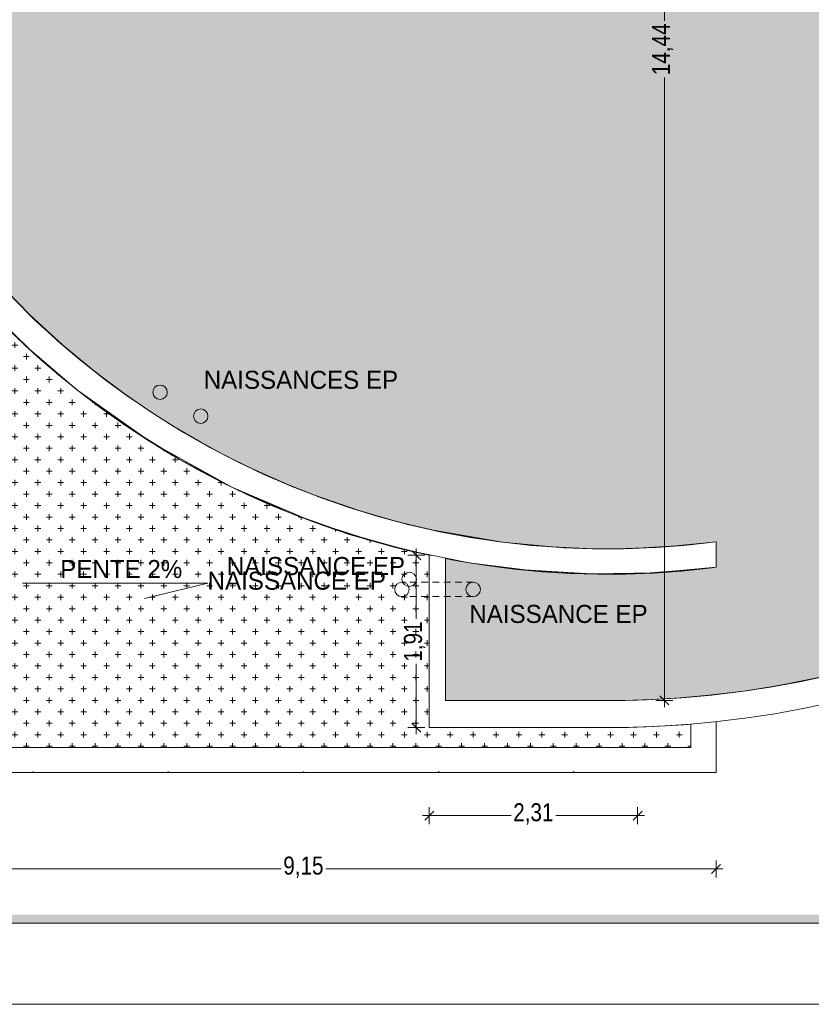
# Model space of a CAD drawing. Header units: millimetres. Extents: x 52659 to 1698020, y -10054 to 104697.
# Tile 271 of 363: x 274820 to 283597, y -8619 to 2294. Entities that reach past the tile are written whole.
import ezdxf

# ---------------------------------------------------------------- set-up
doc = ezdxf.new("R2010")
doc.units = ezdxf.units.MM
doc.header["$MEASUREMENT"] = 0
doc.linetypes.add('Tirets petits', pattern=[125, 75, -50])
for name, color, linetype in [('05-03 Cotation 50ème 20ème  -  DCE.Cotations', 7, 'Continuous'), ('06-02 Texte 200ème 100ème.Texte', 7, 'Continuous'), ('08-01 2D Dessin général.2D', 7, 'Continuous'), ('08-01 hachures', 7, 'Continuous'), ('A-FLOR-____-OTLN.Modèle IFC', 7, 'Continuous'), ('A-WALL-____-OTLN.Modèle IFC', 7, 'Continuous'), ('C-TOPO-____-OTLN.Modèle IFC', 7, 'Continuous'), ('IFC Calque.Modèle IFC', 7, 'Continuous')]:
    doc.layers.add(name, color=color, linetype=linetype)
doc.styles.add('STYLE_GENERE_2', font='txt')
doc.styles.add('STYLE_GENERE_3', font='ARIALN.TTF')
doc.dimstyles.new('STYLE_GENERE__2', dxfattribs={"dimtxt": 200, "dimasz": 95, "dimexe": 0.18, "dimexo": 100, "dimgap": 0, "dimtad": 0, "dimlfac": 0.001, "dimzin": 0, "dimdsep": 46, "dimtxsty": 'STYLE_GENERE_3', "dimblk": 'ARROWHEAD_6', "dimblk1": 'ARROWHEAD_6', "dimblk2": 'ARROWHEAD_6', "dimcen": 0.09, "dimclrd": 7, "dimclre": 7, "dimclrt": 7, "dimazin": 0, "dimtfac": 1, "dimtdec": 4, "dimtmove": 0, "dimatfit": 3, "dimfxl": 1, "dimtolj": 1, "dimtzin": 0, "dimarcsym": 0})
doc.dimstyles.new('STYLE_GENERE__5', dxfattribs={"dimtxt": 200, "dimasz": 95, "dimexe": 0.18, "dimexo": 100, "dimgap": 0, "dimtad": 0, "dimtih": 1, "dimtoh": 1, "dimlfac": 0.001, "dimzin": 0, "dimdsep": 46, "dimtxsty": 'STYLE_GENERE_3', "dimblk": 'ARROWHEAD_6', "dimblk1": 'ARROWHEAD_6', "dimblk2": 'ARROWHEAD_6', "dimcen": 0.09, "dimclrd": 7, "dimclre": 7, "dimclrt": 7, "dimazin": 0, "dimtfac": 1, "dimtdec": 4, "dimtmove": 0, "dimatfit": 3, "dimfxl": 1, "dimtolj": 1, "dimtzin": 0, "dimarcsym": 0})
pattern_1 = [(360, (261781.56, 40089.01), (127, 127), [63.5, -190.5]), (89.99998, (261813.31, 40057.26), (-126.99996, 127.00004), [63.5, -190.5])]

# ---------------------------------------------------------------- blocks, each defined once
blk = doc.blocks.new('*D861', base_point=(261782, 40089))
at = {"layer": '05-03 Cotation 50ème 20ème  -  DCE.Cotations', "color": 7, "linetype": 'Continuous', "lineweight": 13, "transparency": 16777216}
for p, q in [((279362, -6621), (279362, -6434)), ((281671, -6621), (281671, -6434)), ((279287, -6527), (279362, -6527)), ((279362, -6527), (280268, -6527)), ((280765, -6527), (281671, -6527)), ((281671, -6527), (281746, -6527))]:
    blk.add_line(p, q, dxfattribs=at)
at = {"layer": '05-03 Cotation 50ème 20ème  -  DCE.Cotations', "color": 7, "linetype": 'Continuous', "lineweight": 25, "transparency": 16777216}
for p, q in [((279412, -6477), (279312, -6577)), ((281621, -6577), (281721, -6477))]:
    blk.add_line(p, q, dxfattribs=at)
at = {"layer": '05-03 Cotation 50ème 20ème  -  DCE.Cotations', "color": 7, "lineweight": 9, "transparency": 16777216, "insert": (280292, -6627), "char_height": 200, "attachment_point": 7, "style": 'STYLE_GENERE_3'}
blk.add_mtext('\\A1;2,31', dxfattribs=at)
blk = doc.blocks.new('ARROWHEAD_6')
at = {"color": 0, "linetype": 'Continuous', "lineweight": 0}
for p, q in [((0, 0), (-1, 0)), ((-0.5, -0.5), (0.5, 0.5))]:
    blk.add_line(p, q, dxfattribs=at)
blk = doc.blocks.new('*D862', base_point=(261782, 40089))
at = {"layer": '05-03 Cotation 50ème 20ème  -  DCE.Cotations', "color": 7, "linetype": 'Continuous', "lineweight": 25, "transparency": 16777216}
for p, q in [((273442, -7068), (273342, -7168)), ((282492, -7168), (282592, -7068))]:
    blk.add_line(p, q, dxfattribs=at)
at = {"layer": '05-03 Cotation 50ème 20ème  -  DCE.Cotations', "color": 7, "linetype": 'Continuous', "lineweight": 13, "transparency": 16777216}
for p, q in [((273392, -7212), (273392, -7024)), ((282542, -7212), (282542, -7024)), ((273317, -7118), (273392, -7118)), ((273392, -7118), (277718, -7118)), ((278215, -7118), (282542, -7118)), ((282542, -7118), (282617, -7118))]:
    blk.add_line(p, q, dxfattribs=at)
at = {"layer": '05-03 Cotation 50ème 20ème  -  DCE.Cotations', "color": 7, "lineweight": 9, "transparency": 16777216, "insert": (277743, -7218), "char_height": 200, "attachment_point": 7, "style": 'STYLE_GENERE_3'}
blk.add_mtext('\\A1;9,15', dxfattribs=at)
blk = doc.blocks.new('*D863', base_point=(261782, 40089))
at = {"layer": '05-03 Cotation 50ème 20ème  -  DCE.Cotations', "color": 7, "linetype": 'Continuous', "lineweight": 25, "transparency": 16777216}
for p, q in [((273048, 476), (272948, 576)), ((272948, -6001), (273048, -6101))]:
    blk.add_line(p, q, dxfattribs=at)
at = {"layer": '05-03 Cotation 50ème 20ème  -  DCE.Cotations', "color": 7, "linetype": 'Continuous', "lineweight": 13, "transparency": 16777216}
for p, q in [((272998, 526), (272998, 601)), ((273092, 526), (272904, 526)), ((272998, -2514), (272998, 526)), ((272998, -6051), (272998, -3012)), ((273092, -6051), (272904, -6051)), ((272998, -6126), (272998, -6051))]:
    blk.add_line(p, q, dxfattribs=at)
at = {"layer": '05-03 Cotation 50ème 20ème  -  DCE.Cotations', "color": 7, "lineweight": 9, "transparency": 16777216, "insert": (273098, -2987), "char_height": 200, "attachment_point": 7, "rotation": 90, "style": 'STYLE_GENERE_3'}
blk.add_mtext('\\A1;6,58', dxfattribs=at)
blk = doc.blocks.new('*D864', base_point=(261782, 40089))
at = {"layer": '05-03 Cotation 50ème 20ème  -  DCE.Cotations', "color": 7, "linetype": 'Continuous', "lineweight": 13, "transparency": 16777216}
for p, q in [((282062, 9185), (281874, 9185)), ((281968, 9185), (281968, 9260)), ((281968, 2280), (281968, 9185)), ((281968, -5251), (281968, 1654)), ((282062, -5251), (281874, -5251)), ((281968, -5326), (281968, -5251))]:
    blk.add_line(p, q, dxfattribs=at)
at = {"layer": '05-03 Cotation 50ème 20ème  -  DCE.Cotations', "color": 7, "linetype": 'Continuous', "lineweight": 25, "transparency": 16777216}
for p, q in [((282018, 9135), (281918, 9235)), ((281918, -5201), (282018, -5301))]:
    blk.add_line(p, q, dxfattribs=at)
at = {"layer": '05-03 Cotation 50ème 20ème  -  DCE.Cotations', "color": 7, "lineweight": 9, "transparency": 16777216, "insert": (282068, 1679), "char_height": 200, "attachment_point": 7, "rotation": 90, "style": 'STYLE_GENERE_3'}
blk.add_mtext('\\A1;14,44', dxfattribs=at)
blk = doc.blocks.new('*D897', base_point=(261782, 40089))
at = {"layer": '05-03 Cotation 50ème 20ème  -  DCE.Cotations', "color": 7, "linetype": 'Continuous', "lineweight": 25, "transparency": 16777216}
for p, q in [((279268, -3692), (279168, -3592)), ((279168, -5501), (279268, -5601))]:
    blk.add_line(p, q, dxfattribs=at)
at = {"layer": '05-03 Cotation 50ème 20ème  -  DCE.Cotations', "color": 7, "linetype": 'Continuous', "lineweight": 13, "transparency": 16777216}
for p, q in [((279218, -3642), (279218, -3567)), ((279312, -3642), (279124, -3642)), ((279218, -4348), (279218, -3642)), ((279218, -5551), (279218, -4846)), ((279312, -5551), (279124, -5551)), ((279218, -5626), (279218, -5551))]:
    blk.add_line(p, q, dxfattribs=at)
at = {"layer": '05-03 Cotation 50ème 20ème  -  DCE.Cotations', "color": 7, "lineweight": 9, "transparency": 16777216, "insert": (279318, -4821), "char_height": 200, "attachment_point": 7, "rotation": 90, "style": 'STYLE_GENERE_3'}
blk.add_mtext('\\A1;1,91', dxfattribs=at)

msp = doc.modelspace()

# ---------------------------------------------------------------- hatches: boundary and pattern name
at = {"layer": '08-01 hachures', "linetype": 'Continuous', "lineweight": 0, "true_color": 0x5d5d5d}
h = msp.add_hatch(dxfattribs=at)
h.set_pattern_fill('CROSS_225_29_0002', color=251, style=0, pattern_type=2)
h.set_pattern_definition(pattern_1)
h.paths.add_polyline_path([(272122.371, 5733.678), (272121.936, 5693.603), (272125.404, 5406.138), (272128.049, 5352.412), (272142.381, 5032.162), (272144.588, 5003.11), (272171.402, 4693.236), (272174.804, 4662.958), (272213.087, 4354.402), (272217.596, 4324.157), (272267.289, 4017.341), (272272.901, 3987.198), (272333.937, 3682.495), (272340.637, 3652.555), (272412.928, 3350.382), (272420.728, 3320.61), (272504.172, 3021.374), (272513.035, 2991.925), (272607.53, 2695.988), (272617.455, 2666.863), (272722.862, 2374.656), (272733.841, 2345.881), (272850.022, 2057.789), (272862.019, 2029.461), (272988.822, 1745.859), (273001.831, 1717.987), (273139.094, 1439.247), (273153.066, 1411.928), (273300.601, 1138.435), (273315.541, 1111.654), (273473.148, 843.789), (273489.016, 817.613), (273656.503, 555.71), (273673.253, 530.201), (273850.397, 274.623), (273868.009, 249.801), (274054.581, 0.889), (274073.014, -23.197), (274268.803, -265.145), (274287.974, -288.407), (274492.786, -523.123), (274512.601, -545.472), (274726.16, -772.611), (274746.608, -794.062), (274968.76, -1013.424), (274989.639, -1033.802), (275220.176, -1245.129), (275241.397, -1264.396), (275480.386, -1467.672), (275501.499, -1485.494), (275749.268, -1680.863), (275769.612, -1696.816), (276027.503, -1885.074), (276045.374, -1898.074), (276328.316, -2088.935), (276618.299, -2269.255), (276636.186, -2279.512), (276914.681, -2438.669), (276937.185, -2450.516), (277217.132, -2596.995), (277241.818, -2608.873), (277525.244, -2744.019), (277551.268, -2755.404), (277838.583, -2879.533), (277865.621, -2890.217), (278156.719, -3003.353), (278184.584, -3013.217), (278479.233, -3115.314), (278507.708, -3124.252), (278805.658, -3215.255), (278834.701, -3223.232), (279135.57, -3303.047), (279165.042, -3310.008), (279468.519, -3378.566), (279498.316, -3384.478), (279804.02, -3441.705), (279834.13, -3446.558), (280141.628, -3492.379), (280171.995, -3496.155), (280480.887, -3530.521), (280511.437, -3533.205), (280821.33, -3556.077), (280852.006, -3557.66), (281162.489, -3569.012), (281193.23, -3569.487), (281503.898, -3569.306), (281534.655, -3568.671), (281845.073, -3556.962), (281875.822, -3555.216), (282185.574, -3531.993), (282216.235, -3529.139), (282541.556, -3492.563), (282541.557, -3774.894), (282466.236, -3785.446), (282158.552, -3817.055), (281850.002, -3838.632), (281540.914, -3850.155), (281231.614, -3851.61), (280922.431, -3842.998), (280613.692, -3824.326), (280305.724, -3795.614), (279998.854, -3756.894), (279693.407, -3708.205), (279541.556, -3678.903), (279541.556, -5250.988), (281506.201, -5250.988), (281671.37, -5245.997), (281836.134, -5240.994), (282001.028, -5231.02), (282165.613, -5221.016), (282330.279, -5206.053), (282494.332, -5191.072), (282658.514, -5171.137), (282821.998, -5151.19), (282985.535, -5126.3), (283148.3, -5101.406), (283310.997, -5071.591), (283472.951, -5041.765), (283634.762, -5007.03), (283795.639, -4972.324), (283956.378, -4932.706), (284116.085, -4893.144), (284275.48, -4848.709), (284433.986, -4804.298), (284591.938, -4755.077), (284749.048, -4705.868), (284905.436, -4651.902), (285060.987, -4597.945), (285215.658, -4539.286), (285369.516, -4480.627), (285522.345, -4417.323), (285674.347, -4354.024), (285825.208, -4286.127), (285975.208, -4218.248), (286123.964, -4145.819), (286271.817, -4073.428), (286418.322, -3996.537), (286563.91, -3919.692), (286708.006, -3838.422), (286851.212, -3757.184), (286992.802, -3671.59), (287133.459, -3586.054), (287272.421, -3496.209), (287410.398, -3406.457), (287546.581, -3312.456), (287681.778, -3218.553), (287815.046, -3120.492), (287947.333, -3022.528), (288077.607, -2920.465), (288206.833, -2818.551), (288333.941, -2712.619), (288460.055, -2606.798), (288583.873, -2497.105), (288706.729, -2387.493), (288827.206, -2274.084), (288946.662, -2160.81), (289063.645, -2043.826), (289179.616, -1926.972), (289293.031, -1806.49), (289405.383, -1686.191), (289515.113, -1562.33), (289623.76, -1438.679), (289729.676, -1311.59), (289834.546, -1184.666), (289936.567, -1054.446), (290037.537, -924.399), (290135.597, -791.132), (290232.559, -658.1), (290326.545, -521.939), (290419.429, -386.019), (290509.251, -247.094), (290597.978, -108.401), (290683.544, 33.142), (290768.04, 174.495), (290849.293, 318.561), (290929.451, 462.396), (291006.344, 608.903), (291082.073, 755.053), (291154.515, 903.834), (291225.771, 1052.21), (291293.659, 1203.051), (291360.41, 1353.592), (291423.701, 1506.389), (291485.85, 1658.879), (291544.518, 1813.574), (291601.997, 1967.842), (291655.961, 2124.225), (291708.734, 2280.176), (291757.957, 2438.139), (291805.965, 2595.592), (291850.393, 2754.963), (291893.608, 2913.83), (291933.19, 3074.419), (291971.572, 3234.559), (292006.286, 3396.274), (292039.789, 3557.502), (292069.606, 3720.208), (292098.197, 3882.352), (292123.091, 4045.921), (292146.743, 4208.825), (292166.69, 4373.101), (292185.383, 4536.615), (292200.359, 4701.418), (292214.082, 4865.45), (292224.071, 5030.574), (292232.812, 5194.985), (292237.809, 5360.353), (292241.556, 5524.929), (292241.557, 8379.012), (291616.617, 8379.012), (291616.617, 9184.808), (272828.163, 9184.808), (272773.556, 9054.318), (272762.952, 9026.599), (272653.345, 8734.696), (272643.673, 8706.386), (272545.059, 8410.865), (272536.336, 8381.953), (272448.832, 8083.223), (272441.13, 8053.899), (272364.811, 7752.271), (272358.13, 7722.49), (272293.095, 7418.403), (272287.485, 7388.34), (272233.796, 7082.136), (272229.257, 7051.756), (272186.987, 6743.882), (272183.544, 6713.306), (272163.92, 6516.367), (272152.737, 6404.133), (272151.05, 6381.973), (272130.075, 5972.856), (272127.216, 5926.945)])
h = msp.add_hatch(dxfattribs=at)
h.set_pattern_fill('CROSS_225_29_0002', color=251, style=0, pattern_type=2)
h.set_pattern_definition(pattern_1)
h.paths.add_polyline_path([(272828.163, 9184.808), (291616.616, 9184.808), (291616.616, 8379.012), (292241.556, 8379.012), (292238.496, 5390.526), (292224.071, 5030.58), (292171.914, 4418.802), (292145.877, 4201.696), (292092.691, 3846.18), (292043.204, 3576.137), (292023.9, 3470.799), (291968.945, 3223.598), (291899.315, 2936.984), (291786.395, 2531.407), (291655.961, 2124.226), (291444.668, 1557.834), (291190.136, 978.007), (291019.847, 634.962), (290835.631, 294.337), (290640.662, -37.793), (290473.897, -301.774), (290315.481, -537.967), (290145.739, -783.881), (289987.055, -989.419), (289781.786, -1248.521), (289597.312, -1468.78), (289313.619, -1784.446), (289017.733, -2089.739), (288717.26, -2377.58), (288481.543, -2587.761), (288273.963, -2762.605), (287881.182, -3071.515), (287578.364, -3290.381), (287423.303, -3397.549), (287050.243, -3636.66), (286474.132, -3967.079), (286049.586, -4182.034), (285674.347, -4354.024), (285369.514, -4480.628), (284749.049, -4705.868), (284180.098, -4875.298), (283807.518, -4969.396), (283205.025, -5091.011), (282878.912, -5142.527), (282460.565, -5194.156), (282101.36, -5224.922), (281775.193, -5242.845), (281532.96, -5250.179), (279541.556, -5250.988), (279541.556, -3678.903), (279803.596, -3725.671), (280305.724, -3795.614), (281137.138, -3848.979), (281444.134, -3846.264), (281760.783, -3841.958), (282193.725, -3808.588), (282541.556, -3774.894), (282541.556, -3492.563), (282095.682, -3538.732), (281620.053, -3565.45), (281175.754, -3569.497), (280727.932, -3549.184), (280171.995, -3496.155), (279405.68, -3364.371), (279014.64, -3270.966), (278580.831, -3146.586), (278087.412, -2976.416), (277800.231, -2862.964), (277373.928, -2671.867), (277100.01, -2535.712), (276827.874, -2389.06), (276522.047, -2209.403), (276256.762, -2040.668), (275980.011, -1850.405), (275657.741, -1608.693), (275300.641, -1314.786), (274931.484, -976.616), (274552.678, -588.097), (274268.803, -265.145), (274080.177, -50.553), (273667.601, 538.356), (273395.019, 976.575), (273089.019, 1540.934), (272837.453, 2088.956), (272642.087, 2598.579), (272491.518, 3066.753), (272390.467, 3444.269), (272269.087, 4006.239), (272187.452, 4561.015), (272141.393, 5054.237), (272122.455, 5650.652), (272130.33, 6051.131), (272171.963, 6597.081), (272229.257, 7051.756), (272415.701, 7953.4), (272500.703, 8260.305), (272726.012, 8928.221)])
h = msp.add_hatch(dxfattribs=at)
h.set_pattern_fill('CROSS_225_29_0002', color=251, style=0, pattern_type=2)
h.set_pattern_definition(pattern_1)
h.paths.add_polyline_path([(273671.556, 43.56), (273671.556, -5770.988), (282261.556, -5770.988), (282261.556, -5513.534), (282039.925, -5529.215), (281765.887, -5543.278), (281570.501, -5549.182), (281190.175, -5550.988), (279361.556, -5550.988), (279361.551, -3642.359), (278786.277, -3502.188), (278073.796, -3271.287), (277174.206, -2887.694), (276271.758, -2385.112), (275451.041, -1804.298), (274956.947, -1384.809), (274538.076, -978.999), (273953.344, -324.95)])
at = {"layer": 'A-FLOR-____-OTLN.Modèle IFC', "linetype": 'Continuous', "lineweight": 0, "true_color": 0xbfbfbf}
for points in [[(273671.556, 43.559), (273762.808, -81.301), (273953.344, -324.95), (274151.708, -562.268), (274357.693, -793.004), (274571.079, -1016.912), (274791.64, -1233.757), (275019.142, -1443.307), (275253.344, -1645.341), (275493.999, -1839.645), (275740.85, -2026.013), (275993.637, -2204.246), (276252.091, -2374.158), (276515.939, -2535.567), (276784.901, -2688.302), (277058.692, -2832.201), (277337.021, -2967.113), (277619.595, -3092.893), (277761.119, -3150.446), (277659.632, -3108.466), (277536.121, -3053.894), (277452.746, -3018.58), (277391.836, -2990.142), (277345.849, -2969.823), (277246.629, -2922.348), (277193.424, -2897.507), (277174.206, -2887.694), (277137.09, -2869.935), (277045.756, -2822.107), (276851.068, -2722.697), (276774.985, -2680.313), (276734.316, -2659.016), (276632.844, -2601.13), (276586.762, -2575.459), (276568.511, -2564.431), (276534.869, -2545.239), (276459.465, -2498.537), (276271.758, -2385.112), (276191.778, -2332.744), (276146.806, -2304.891), (276044.698, -2236.442), (276004.954, -2210.42), (275987.765, -2198.278), (275957.579, -2178.042), (275895.78, -2133.3), (275717.703, -2007.506), (275635.251, -1944.674), (275586.383, -1909.293), (275485.124, -1830.271), (275451.041, -1804.298), (275435, -1791.154), (275408.213, -1770.249), (275358.011, -1728.068), (275191.662, -1591.761), (275108.217, -1518.187), (275055.967, -1474.285), (274956.95, -1384.812), (274927.919, -1359.216), (274913.099, -1345.188), (274889.622, -1323.974), (274849.283, -1284.787), (274696.255, -1139.947), (274613.326, -1055.567), (274558.325, -1002.136), (274462.828, -902.435), (274438.323, -877.5), (274424.788, -862.72), (274404.495, -841.533), (274372.485, -805.602), (274233.951, -654.316), (274153.05, -559.287), (274096.051, -495.307), (274005.282, -385.716), (273984.811, -361.67), (273972.612, -346.271), (273955.349, -325.428), (273930.332, -292.901), (273807.052, -137.285), (273729.664, -31.993)], [(277761.119, -3150.446), (277906.113, -3209.41), (278196.271, -3316.538), (278489.763, -3414.166), (278786.277, -3502.188), (279061.556, -3574.245), (279061.554, -3573.329), (278958.59, -3547.263), (278871.162, -3521.746), (278711.123, -3479.559), (278468.513, -3406.131), (278430.271, -3393.067), (278403.718, -3385.317), (278301.184, -3351.329), (278223.37, -3322.385), (278073.796, -3271.287), (277821.769, -3174.881), (277785.414, -3159.483)], [(279628.421, -3695.246), (279541.577, -3678.906), (279693.407, -3708.205), (279998.854, -3756.894), (280305.724, -3795.614), (280613.692, -3824.326), (280922.431, -3842.998), (281231.614, -3851.611), (281540.914, -3850.155), (281850.002, -3838.632), (282158.553, -3817.055), (282361.557, -3796.2), (282361.557, -3796.071), (282361.529, -3796.074), (282061.92, -3818.418), (281857.523, -3836.966), (281733.874, -3842.884), (281677.324, -3845.052), (281444.218, -3846.263), (281170.793, -3849.453), (281104.473, -3848.029), (280991.342, -3844.53), (280789.987, -3834.962), (280484.956, -3812.29), (280364.439, -3799.305), (280307.185, -3794.508), (280163.19, -3777.623), (279803.596, -3725.67), (279662.812, -3700.544)], [(282001.095, -5231.016), (282164.026, -5221.16), (282165.612, -5221.016)], [(282360.447, -5203.298), (282330.311, -5206.05), (282358.062, -5203.528)], [(281836.134, -5240.994), (281671.445, -5245.995), (281835.338, -5241.042)]]:
    msp.add_hatch(color=9, dxfattribs=at).paths.add_polyline_path(points)
at = {"layer": 'A-WALL-____-OTLN.Modèle IFC', "linetype": 'Continuous', "lineweight": 0, "true_color": 0xbfbfbf}
for points in [[(274901.335, -1334.054), (274868.637, -1303.106), (274889.622, -1323.974)], [(275090.938, -1502.951), (275191.662, -1591.761), (275290.672, -1672.891), (275251.935, -1639.942)], [(275421.764, -1780.308), (275382.82, -1748.397), (275408.213, -1770.249)], [(275615.748, -1929.812), (275717.703, -2007.506), (275827.478, -2085.051), (275739.409, -2020.493)], [(275927.261, -2155.537), (275957.578, -2178.042), (275973.054, -2187.886)], [(276169.73, -2318.308), (276271.758, -2385.112), (276392.165, -2457.87), (276250.792, -2369.18)], [(276552.339, -2554.658), (276499.099, -2522.487), (276534.869, -2545.239)], [(276783.879, -2684.386), (276750.054, -2666.425), (276851.068, -2722.697), (276981.862, -2789.482)], [(277095.332, -2847.42), (277137.09, -2869.935), (277156.607, -2878.708)], [(277593.567, -3078.225), (277353.642, -2972.31), (277452.746, -3018.58)], [(277782.71, -3158.337), (277712.839, -3128.744), (277761.119, -3150.446)], [(277977.334, -3234.388), (278073.796, -3271.287), (278224.429, -3322.747), (278195.161, -3312.284)], [(278427.389, -3392.082), (278348.389, -3365.094), (278403.718, -3385.317)], [(278785.143, -3497.843), (278618.194, -3451.433), (278711.123, -3479.559), (278871.222, -3521.762)], [(279066.854, -3573.33), (278998.68, -3555.359), (279061.556, -3573.33)], [(279250.751, -3616.686), (279228.221, -3612.202), (279361.556, -3642.36), (279366.865, -3642.36)], [(279360.222, -3637.249), (279250.751, -3616.686), (279366.865, -3642.36), (279385.687, -3642.36)], [(279541.556, -3677.595), (279736.192, -3713.304), (279692.439, -3704.498), (279541.556, -3674.111)], [(279541.556, -3677.595), (279541.556, -3678.903), (279753.539, -3716.736), (279736.192, -3713.304)], [(279997.451, -3751.521), (279872.303, -3735.597), (280163.19, -3777.623), (280423.517, -3805.67), (280304.4, -3790.542)], [(280543.237, -3816.622), (280789.992, -3834.962), (281098.025, -3846.684), (280920.892, -3837.102), (280612.665, -3820.393)], [(281098.025, -3846.684), (280789.992, -3834.962), (281104.473, -3848.029), (281158.151, -3849.181)], [(281279.018, -3848.19), (281733.874, -3842.884), (281833.901, -3838.096), (281539.168, -3843.467)]]:
    msp.add_hatch(color=9, dxfattribs=at).paths.add_polyline_path(points)
at = {"layer": 'C-TOPO-____-OTLN.Modèle IFC', "linetype": 'Continuous', "lineweight": 0, "true_color": 0xbfbfbf}
for points in [[(271957.178, -7718.535), (278233.425, -7718.535), (277956.868, -7623.288), (272039.107, -7623.288)], [(277956.868, -7623.288), (278233.425, -7718.535), (278576.769, -7718.535), (278518.229, -7623.288)], [(278813.484, -7623.288), (278518.229, -7623.288), (278576.769, -7718.535), (278757.356, -7718.535)], [(278757.356, -7718.535), (279657.622, -7718.535), (279662.328, -7623.288), (278813.484, -7623.288)], [(279657.622, -7718.535), (279888.828, -7718.535), (280040.346, -7623.288), (279662.328, -7623.288)], [(280040.346, -7623.288), (279888.828, -7718.535), (285414.38, -7718.535), (285250.29, -7623.288)]]:
    msp.add_hatch(color=9, dxfattribs=at).paths.add_polyline_path(points)

# ---------------------------------------------------------------- linework, layer by layer
at = {"layer": '08-01 2D Dessin général.2D', "color": 7, "linetype": 'Continuous', "lineweight": 18}
for p, q in [((274851.179, -3950.77), (276906.206, -3950.77)), ((274851.179, -3950.77), (276906.206, -3950.77)), ((276906.206, -3950.77), (276204.897, -4121.578)), ((276906.206, -3950.77), (276204.897, -4121.578))]:
    msp.add_line(p, q, dxfattribs=at)
at = {"layer": '08-01 2D Dessin général.2D', "color": 7, "linetype": 'Tirets petits', "lineweight": 9}
for p, q in [((279847.617, -3940.352), (279058.433, -3940.352)), ((279847.617, -3940.352), (279058.433, -3940.352)), ((279847.617, -4100.352), (279058.433, -4100.352)), ((279847.617, -4100.352), (279058.433, -4100.352))]:
    msp.add_line(p, q, dxfattribs=at)
at = {"layer": '08-01 2D Dessin général.2D', "color": 7, "linetype": 'Continuous', "lineweight": 18}
for centre in [(276377.086, -1834.894), (276377.086, -1834.894), (276827.556, -2100.05), (276827.556, -2100.05), (279138.433, -3908.459), (279138.433, -3908.459), (279058.433, -4020.352), (279058.433, -4020.352), (279847.617, -4020.352), (279847.617, -4020.352)]:
    msp.add_circle(centre, 80, dxfattribs=at)
at = {"layer": '08-01 hachures', "color": 7, "linetype": 'Continuous', "lineweight": 9, "flags": 128}
msp.add_lwpolyline([(273671.556, 43.56), (273671.556, -5770.988), (282261.556, -5770.988), (282261.556, -5513.534), (282039.925, -5529.215), (281765.887, -5543.278), (281570.501, -5549.182), (281190.175, -5550.988), (279361.556, -5550.988), (279361.551, -3642.359), (278786.277, -3502.188), (278073.796, -3271.287), (277174.206, -2887.694), (276271.758, -2385.112), (275451.041, -1804.298), (274956.947, -1384.809), (274538.076, -978.999), (273953.344, -324.95)], close=True, dxfattribs=at)
for points in [[(283807.518, -4969.396), (283205.025, -5091.011), (282878.912, -5142.527), (282460.565, -5194.156), (282101.36, -5224.922), (281775.193, -5242.845), (281532.96, -5250.179), (279541.556, -5250.988), (279541.556, -3678.903), (279803.596, -3725.671), (280305.724, -3795.614), (281137.138, -3848.979), (281444.134, -3846.264), (281760.783, -3841.958), (282193.725, -3808.588), (282541.556, -3774.894), (282541.556, -3492.563), (282095.682, -3538.732), (281620.053, -3565.45), (281175.754, -3569.497), (280727.932, -3549.184), (280171.995, -3496.155), (279405.68, -3364.371), (279014.64, -3270.966), (278580.831, -3146.586), (278087.412, -2976.416), (277800.231, -2862.964), (277373.928, -2671.867), (277100.01, -2535.712), (276827.874, -2389.06), (276522.047, -2209.403), (276256.762, -2040.668), (275980.011, -1850.405), (275657.741, -1608.693), (275300.641, -1314.786), (274931.484, -976.616), (274552.678, -588.097)], [(274746.608, -794.062), (274968.76, -1013.424), (274989.639, -1033.802), (275220.176, -1245.129), (275241.397, -1264.396), (275480.386, -1467.672), (275501.499, -1485.494), (275749.268, -1680.863), (275769.612, -1696.816), (276027.503, -1885.074), (276045.374, -1898.074), (276328.316, -2088.935), (276618.299, -2269.255), (276636.186, -2279.512), (276914.681, -2438.669), (276937.185, -2450.516), (277217.132, -2596.995), (277241.818, -2608.873), (277525.244, -2744.019), (277551.268, -2755.404), (277838.583, -2879.533), (277865.621, -2890.217), (278156.719, -3003.353), (278184.584, -3013.217), (278479.233, -3115.314), (278507.708, -3124.252), (278805.658, -3215.255), (278834.701, -3223.232), (279135.57, -3303.047), (279165.042, -3310.008), (279468.519, -3378.566), (279498.316, -3384.478), (279804.02, -3441.705), (279834.13, -3446.558), (280141.628, -3492.379), (280171.995, -3496.155), (280480.887, -3530.521), (280511.437, -3533.205), (280821.33, -3556.077), (280852.006, -3557.66), (281162.489, -3569.012), (281193.23, -3569.487), (281503.898, -3569.306), (281534.655, -3568.671), (281845.073, -3556.962), (281875.822, -3555.216), (282185.574, -3531.993), (282216.235, -3529.139), (282541.556, -3492.563), (282541.557, -3774.894), (282466.236, -3785.446), (282158.552, -3817.055), (281850.002, -3838.632), (281540.914, -3850.155), (281231.614, -3851.61), (280922.431, -3842.998), (280613.692, -3824.326), (280305.724, -3795.614), (279998.854, -3756.894), (279693.407, -3708.205), (279541.556, -3678.903), (279541.556, -5250.988), (281506.201, -5250.988), (281671.37, -5245.997), (281836.134, -5240.994), (282001.028, -5231.02), (282165.613, -5221.016), (282330.279, -5206.053), (282494.332, -5191.072), (282658.514, -5171.137), (282821.998, -5151.19), (282985.535, -5126.3), (283148.3, -5101.406), (283310.997, -5071.591), (283472.951, -5041.765), (283634.762, -5007.03)]]:
    msp.add_lwpolyline(points, dxfattribs=at)
at = {"layer": 'A-FLOR-____-OTLN.Modèle IFC', "color": 7, "linetype": 'Continuous', "lineweight": 9}
for p, q in [((275019.142, -1443.307), (274791.64, -1233.757)), ((275253.344, -1645.341), (275019.142, -1443.307)), ((275493.999, -1839.645), (275253.344, -1645.341)), ((275740.85, -2026.012), (275493.999, -1839.645)), ((275993.637, -2204.246), (275740.85, -2026.012)), ((276252.091, -2374.158), (275993.637, -2204.246)), ((276515.939, -2535.567), (276252.091, -2374.158)), ((276784.901, -2688.302), (276515.939, -2535.567)), ((277058.692, -2832.201), (276784.901, -2688.302)), ((277337.021, -2967.113), (277058.692, -2832.201)), ((277619.595, -3092.894), (277337.021, -2967.113)), ((277906.113, -3209.41), (277619.595, -3092.894)), ((278196.271, -3316.538), (277906.113, -3209.41)), ((278489.763, -3414.166), (278196.271, -3316.538)), ((278786.277, -3502.188), (278489.763, -3414.166)), ((279085.499, -3580.512), (278786.277, -3502.188)), ((279361.556, -3642.36), (279085.499, -3580.512)), ((279693.407, -3708.205), (279541.556, -3678.903)), ((279998.854, -3756.894), (279693.407, -3708.205)), ((280305.724, -3795.614), (279998.854, -3756.894)), ((280613.692, -3824.326), (280305.724, -3795.614)), ((282158.552, -3817.055), (281850.003, -3838.632)), ((282466.236, -3785.447), (282158.552, -3817.055)), ((282541.556, -3774.894), (282466.236, -3785.447)), ((280922.431, -3842.998), (280613.692, -3824.326)), ((281231.614, -3851.61), (280922.431, -3842.998)), ((281540.914, -3850.155), (281231.614, -3851.61)), ((281850.003, -3838.632), (281540.914, -3850.155)), ((282985.551, -5126.297), (283148.301, -5101.406)), ((283311.03, -5071.585), (283472.95, -5041.765)), ((282001.27, -5231.005), (282165.61, -5221.016)), ((282330.37, -5206.044), (282494.332, -5191.072)), ((282658.564, -5171.131), (282821.996, -5151.19)), ((281671.564, -5245.991), (281836.132, -5240.994))]:
    msp.add_line(p, q, dxfattribs=at)
at = {"layer": 'A-WALL-____-OTLN.Modèle IFC', "color": 7, "linetype": 'Continuous', "lineweight": 18}
for p, q in [((274986.265, -1030.709), (274742.707, -790.21)), ((274438.323, -877.501), (274927.919, -1359.216)), ((275238.583, -1262.002), (274986.265, -1030.709)), ((274927.919, -1359.216), (274696.255, -1139.947)), ((274889.622, -1323.974), (274849.282, -1284.786)), ((274868.635, -1303.103), (274889.622, -1323.974)), ((275499.311, -1483.769), (275238.583, -1262.002)), ((274889.622, -1323.974), (274901.337, -1334.056)), ((274913.099, -1345.188), (274889.622, -1323.974)), ((274927.919, -1359.216), (275451.041, -1804.298)), ((275191.662, -1591.761), (274927.919, -1359.216)), ((275055.967, -1474.285), (274956.947, -1384.809)), ((275108.218, -1518.187), (275055.967, -1474.285)), ((275768.092, -1695.706), (275499.311, -1483.769)), ((275451.041, -1804.298), (275191.662, -1591.761)), ((275408.213, -1770.249), (275358.017, -1728.073)), ((276044.553, -1897.521), (275768.092, -1695.706)), ((275382.822, -1748.399), (275408.213, -1770.249)), ((275408.213, -1770.249), (275421.763, -1780.307)), ((275434.999, -1791.153), (275408.213, -1770.249)), ((275451.041, -1804.298), (276004.954, -2210.42)), ((275717.703, -2007.506), (275451.041, -1804.298)), ((275586.383, -1909.293), (275485.127, -1830.272)), ((275635.251, -1944.674), (275586.383, -1909.293)), ((276328.316, -2088.934), (276044.553, -1897.521)), ((276004.954, -2210.42), (275717.703, -2007.506)), ((275957.579, -2178.042), (275895.781, -2133.301)), ((275927.264, -2155.54), (275957.579, -2178.042)), ((275957.579, -2178.042), (275973.052, -2187.885)), ((275987.765, -2198.278), (275957.579, -2178.042)), ((276618.987, -2269.683), (276328.316, -2088.934)), ((276004.954, -2210.42), (276586.762, -2575.459)), ((276271.758, -2385.112), (276004.954, -2210.42)), ((276146.807, -2304.891), (276044.698, -2236.442)), ((276916.168, -2439.519), (276618.987, -2269.683)), ((276191.778, -2332.744), (276146.807, -2304.891)), ((276586.762, -2575.459), (276271.758, -2385.112)), ((276534.869, -2545.239), (276459.465, -2498.537)), ((277219.447, -2598.206), (276916.168, -2439.519)), ((276499.1, -2522.488), (276534.869, -2545.239)), ((276534.869, -2545.239), (276552.339, -2554.658)), ((276568.511, -2564.431), (276534.869, -2545.239)), ((276586.762, -2575.459), (277193.424, -2897.507)), ((276851.068, -2722.697), (276586.762, -2575.459)), ((276734.316, -2659.016), (276632.844, -2601.13)), ((277528.408, -2745.528), (277219.447, -2598.206)), ((276774.985, -2680.313), (276734.316, -2659.016)), ((277193.424, -2897.507), (276851.068, -2722.697)), ((277137.09, -2869.935), (277045.759, -2822.108)), ((277842.624, -2881.279), (277528.408, -2745.528)), ((277095.332, -2847.421), (277137.09, -2869.935)), ((277137.09, -2869.935), (277156.607, -2878.708)), ((277174.206, -2887.694), (277137.09, -2869.935)), ((277193.424, -2897.507), (277821.769, -3174.881)), ((277452.746, -3018.58), (277193.424, -2897.507)), ((277345.849, -2969.823), (277246.628, -2922.347)), ((278161.663, -3005.274), (277842.624, -2881.279)), ((277391.836, -2990.142), (277345.849, -2969.823)), ((277821.769, -3174.881), (277452.746, -3018.58)), ((277659.631, -3108.466), (277536.121, -3053.894)), ((278485.083, -3117.342), (278161.663, -3005.274)), ((277659.631, -3108.466), (277761.119, -3150.446)), ((277712.837, -3128.743), (277761.119, -3150.446)), ((277761.119, -3150.446), (277782.711, -3158.338)), ((277785.413, -3159.483), (277761.119, -3150.446)), ((278812.441, -3217.327), (278485.083, -3117.342)), ((277821.769, -3174.881), (278468.513, -3406.131)), ((278073.796, -3271.287), (277821.769, -3174.881)), ((278468.513, -3406.131), (278073.796, -3271.287)), ((279143.285, -3305.093), (278812.441, -3217.327)), ((278301.185, -3351.329), (278223.37, -3322.385)), ((278403.718, -3385.317), (278301.185, -3351.329)), ((278348.387, -3365.093), (278403.718, -3385.317)), ((279477.158, -3380.518), (279143.285, -3305.093)), ((279813.601, -3443.498), (279477.158, -3380.518)), ((278403.718, -3385.317), (278427.39, -3392.082)), ((278430.271, -3393.067), (278403.718, -3385.317)), ((278468.513, -3406.131), (279130.275, -3590.048)), ((278711.123, -3479.559), (278468.513, -3406.131)), ((279130.275, -3590.048), (278711.123, -3479.559)), ((280152.149, -3493.947), (279813.601, -3443.498)), ((278958.591, -3547.263), (278871.161, -3521.746)), ((278958.591, -3547.263), (279061.554, -3573.329)), ((278998.678, -3555.359), (279061.554, -3573.329)), ((279061.554, -3573.329), (279117.505, -3586.682)), ((279130.275, -3590.048), (279803.596, -3725.671)), ((279361.551, -3642.359), (279130.275, -3590.048)), ((279155.837, -3595.83), (279186.026, -3603.034)), ((280492.337, -3531.795), (280152.149, -3493.947)), ((280833.695, -3556.99), (280492.337, -3531.795)), ((281175.754, -3569.497), (280833.695, -3556.99)), ((281518.04, -3569.299), (281175.754, -3569.497)), ((281860.084, -3556.395), (281518.04, -3569.299)), ((282201.413, -3530.805), (281860.084, -3556.395)), ((282541.556, -3492.563), (282201.413, -3530.805)), ((282541.556, -3774.894), (282541.556, -3492.563)), ((279541.563, -3678.904), (279803.596, -3725.671)), ((279628.421, -3695.246), (279541.577, -3678.906)), ((279662.812, -3700.544), (279628.421, -3695.246)), ((279803.596, -3725.671), (280484.956, -3812.29)), ((280163.19, -3777.623), (279803.596, -3725.671)), ((280484.956, -3812.29), (280163.19, -3777.623)), ((280307.185, -3794.508), (280163.195, -3777.623)), ((280364.439, -3799.305), (280307.185, -3794.508)), ((280484.956, -3812.29), (281170.793, -3849.453)), ((280789.992, -3834.962), (280484.956, -3812.29)), ((281857.523, -3836.966), (282541.556, -3774.894)), ((282361.529, -3796.074), (282061.895, -3818.42)), ((282361.529, -3796.073), (282361.542, -3796.072)), ((281104.473, -3848.029), (280789.992, -3834.962)), ((280991.342, -3844.53), (280790, -3834.963)), ((281104.47, -3848.029), (280991.342, -3844.53)), ((281170.793, -3849.453), (281104.473, -3848.029)), ((281170.793, -3849.453), (281857.523, -3836.966)), ((281733.874, -3842.884), (281170.793, -3849.453)), ((281677.324, -3845.052), (281444.134, -3846.264)), ((281733.873, -3842.884), (281677.324, -3845.052)), ((281733.874, -3842.884), (281857.523, -3836.966)), ((271041.556, -7718.535), (286291.556, -7718.535)), ((274945.752, -8618.353), (274639.541, -8618.534)), ((274945.752, -8618.353), (275464.992, -8618.304)), ((275464.992, -8618.304), (275811.072, -8618.422)), ((276214.402, -8618.37), (275811.072, -8618.422)), ((276574.271, -8618.265), (276214.402, -8618.37)), ((276949.047, -8618.424), (276574.271, -8618.265)), ((277420.97, -8618.466), (276949.047, -8618.424)), ((277420.97, -8618.466), (277830.632, -8618.235)), ((277830.632, -8618.235), (278276.725, -8618.451)), ((278276.725, -8618.451), (278779.092, -8618.056)), ((279081.169, -8618.453), (278779.092, -8618.056)), ((279480.905, -8618.089), (279081.169, -8618.453)), ((279480.905, -8618.089), (280096.24, -8617.51)), ((280096.24, -8617.51), (280433.626, -8618.356)), ((280812.068, -8618.367), (280433.626, -8618.356)), ((280812.068, -8618.367), (281250.699, -8618.192)), ((281422.602, -8618.181), (281250.699, -8618.192)), ((281422.602, -8618.181), (281627.013, -8618.166)), ((282002.446, -8618.268), (281627.013, -8618.166)), ((282002.446, -8618.268), (282326.844, -8618.533)), ((282665.366, -8618.37), (282326.844, -8618.533)), ((282665.366, -8618.37), (282974.986, -8617.994)), ((283419.005, -8618.364), (282974.986, -8617.994)), ((283858.038, -8617.917), (283419.005, -8618.364))]:
    msp.add_line(p, q, dxfattribs=at)
at = {"layer": 'A-WALL-____-OTLN.Modèle IFC', "color": 7, "linetype": 'Continuous', "lineweight": 9}
for p, q in [((279066.854, -3573.33), (279061.556, -3573.33)), ((279061.556, -3573.33), (279061.556, -3574.245)), ((279361.556, -5250.988), (279361.556, -3642.36)), ((279361.556, -3642.36), (279385.687, -3642.36)), ((279541.556, -5250.988), (279541.556, -3673.756)), ((282361.556, -3796.2), (282361.556, -3791.228)), ((283468.283, -5042.767), (283790.237, -4973.655)), ((282818.85, -5151.669), (283144.389, -5102.123)), ((283011.468, -5122.353), (283015.396, -5121.733)), ((283144.389, -5102.123), (283468.283, -5042.767)), ((283336.034, -5067.003), (283340.723, -5066.116)), ((281835.338, -5241.042), (282164.026, -5221.16)), ((282164.026, -5221.16), (282491.963, -5191.36)), ((282358.062, -5203.528), (282360.437, -5203.299)), ((282491.963, -5191.36), (282818.85, -5151.669)), ((282685.378, -5167.875), (282688.534, -5167.474)), ((279361.556, -5250.988), (279361.556, -5550.988)), ((279541.556, -5250.988), (281341.556, -5250.988)), ((281341.556, -5250.988), (281506.2, -5250.988)), ((281506.2, -5250.988), (281835.338, -5241.042)), ((283194.008, -5398.025), (283526.817, -5337.036)), ((283526.817, -5337.036), (283857.632, -5266.022)), ((282523.625, -5489.719), (282859.509, -5448.935)), ((282859.509, -5448.935), (283194.008, -5398.025)), ((279361.556, -5550.988), (281341.556, -5550.988)), ((281341.556, -5550.988), (281510.732, -5550.988)), ((281510.732, -5550.988), (281848.929, -5540.769)), ((281848.929, -5540.769), (282186.662, -5520.339)), ((282186.662, -5520.339), (282523.625, -5489.719)), ((282261.556, -5513.534), (282261.556, -5770.988)), ((282541.556, -5487.542), (282541.556, -5770.988)), ((273671.556, -5770.988), (282261.556, -5770.988)), ((282541.556, -6050.988), (282541.556, -5770.988)), ((273391.556, -6050.988), (274964.956, -6050.988)), ((274974.956, -6050.988), (276463.256, -6050.988)), ((276473.256, -6050.988), (277961.556, -6050.988)), ((277971.556, -6050.988), (279459.856, -6050.988)), ((279469.856, -6050.988), (280958.156, -6050.988)), ((280968.156, -6050.988), (282541.556, -6050.988))]:
    msp.add_line(p, q, dxfattribs=at)
at = {"layer": 'C-TOPO-____-OTLN.Modèle IFC', "color": 251, "linetype": 'Continuous', "lineweight": 13, "true_color": 0x5d5d5d}
for p, q in [((274974.956, -6050.988), (274964.957, -6050.988)), ((276473.256, -6050.988), (276463.256, -6050.988)), ((277971.556, -6050.988), (277961.556, -6050.988)), ((279469.856, -6050.988), (279459.856, -6050.988)), ((280968.156, -6050.988), (280958.156, -6050.988))]:
    msp.add_line(p, q, dxfattribs=at)
at = {"layer": 'IFC Calque.Modèle IFC', "color": 7, "linetype": 'Continuous', "lineweight": 5}
for p, q in [((274964.956, -6050.988), (274964.956, -6040.988)), ((274964.956, -6040.988), (274974.956, -6040.988)), ((274974.956, -6040.988), (274974.956, -6050.988)), ((276463.256, -6050.988), (276463.256, -6040.988)), ((276463.256, -6040.988), (276473.256, -6040.988)), ((276473.256, -6040.988), (276473.256, -6050.988)), ((277961.556, -6050.988), (277961.556, -6040.988)), ((277961.556, -6040.988), (277971.556, -6040.988)), ((277971.556, -6040.988), (277971.556, -6050.988)), ((279459.856, -6050.988), (279459.856, -6040.988)), ((279459.856, -6040.988), (279469.856, -6040.988)), ((279469.856, -6040.988), (279469.856, -6050.988)), ((280958.156, -6050.988), (280958.156, -6040.988)), ((280958.156, -6040.988), (280968.156, -6040.988)), ((280968.156, -6040.988), (280968.156, -6050.988))]:
    msp.add_line(p, q, dxfattribs=at)

# ---------------------------------------------------------------- texts
at = {"layer": '06-02 Texte 200ème 100ème.Texte', "color": 7, "linetype": 'Continuous', "lineweight": 9, "char_height": 200, "attachment_point": 5, "style": 'STYLE_GENERE_2'}
for s, insert in [('\\A1;NAISSANCES EP', (277938.538, -1698.644)), ('\\A1;PENTE 2%', (275946.403, -3795.078)), ('\\A1;NAISSANCE EP', (278104.537, -3762.814)), ('\\A1;NAISSANCE EP', (277892.361, -3925.136)), ('\\A1;NAISSANCE EP', (280793.989, -4293.362))]:
    msp.add_mtext(s, dxfattribs=dict(at, insert=insert))

# ---------------------------------------------------------------- dimensions: what is measured, and where the dimension line sits
at = {"layer": '05-03 Cotation 50ème 20ème  -  DCE.Cotations', "color": 7, "linetype": 'Continuous', "lineweight": 13}
for base, p1, p2, picture, middle in [((281968.046, 9184.808), (279541.556, -5250.988), (291616.616, 9184.808), '*D864', (281968.046, 2014.91)), ((272997.947, 525.537), (282541.556, -6050.988), (273343.316, 525.537), '*D863', (272997.947, -2726.961)), ((279217.948, -3642.36), (279361.556, -5550.988), (279361.556, -3642.36), '*D897', (279217.948, -4560.91))]:
    dim = msp.add_linear_dim(base=base, p1=p1, p2=p2, angle=90, dimstyle='STYLE_GENERE__2', dxfattribs=at)
    dim.commit()
    dim.dimension.update_dxf_attribs({"geometry": picture, "text_midpoint": middle, "dimtype": 160, "text_rotation": 90})
for base, p1, p2, picture, middle in [((281671.37, -6527.298), (279361.556, -5550.988), (281671.37, -5245.997), '*D861', (280552.227, -6527.298)), ((282541.556, -7118.114), (273391.556, -6050.988), (282541.556, -6050.988), '*D862', (278002.32, -7118.114))]:
    dim = msp.add_linear_dim(base=base, p1=p1, p2=p2, dimstyle='STYLE_GENERE__5', dxfattribs=at)
    dim.commit()
    dim.dimension.update_dxf_attribs({"geometry": picture, "text_midpoint": middle, "dimtype": 160})

doc.saveas('drawing.dxf')
